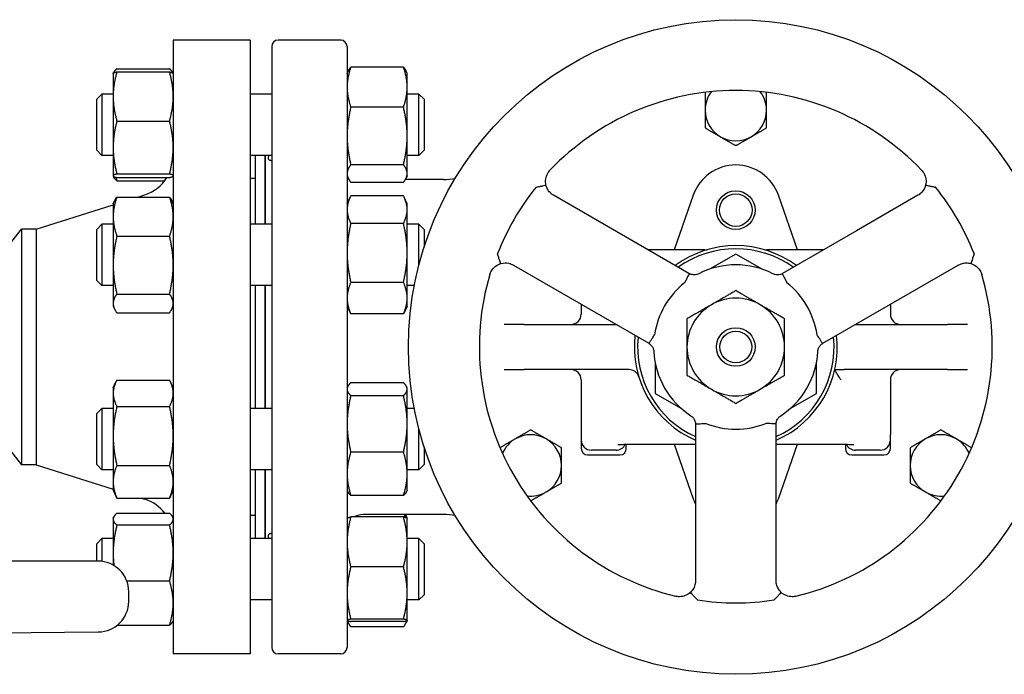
# Model space of a CAD drawing. Header units: inches. Extents: x 24 to 1128, y -58 to 748.
# Tile 490 of 656: x 620 to 633, y 378 to 386. Entities that reach past the tile are written whole.
import ezdxf

# ---------------------------------------------------------------- set-up
doc = ezdxf.new("R2010")
doc.units = ezdxf.units.IN
doc.header["$LTSCALE"] = 32
doc.header["$MEASUREMENT"] = 0
doc.layers.add('Visible (ANSI)', color=7, linetype='Continuous', lineweight=30)

msp = doc.modelspace()

# ---------------------------------------------------------------- linework, layer by layer
at = {"layer": 'Visible (ANSI)'}
for p, q in [((622.34813, 386.09867), (622.34813, 378.59867)), ((623.28813, 386.09867), (622.34813, 386.09867)), ((623.28813, 386.09867), (623.28813, 378.59867)), ((623.55187, 386.01993), (623.55187, 378.67741)), ((624.39439, 386.09867), (623.63061, 386.09867)), ((624.47313, 386.01993), (624.47313, 378.67741)), ((625.16205, 385.76885), (624.51822, 385.76885)), ((621.61413, 385.68988), (621.61469, 385.69108)), ((621.61413, 385.68988), (621.61413, 385.41033)), ((621.61469, 385.69108), (621.62005, 385.70256)), ((621.65922, 385.74905), (622.30305, 385.74905)), ((621.65922, 385.71105), (622.30305, 385.71105)), ((622.34757, 385.69108), (622.34222, 385.70256)), ((622.34813, 385.68988), (622.34757, 385.69108)), ((624.47313, 385.68988), (624.48691, 385.71941)), ((625.20713, 385.68988), (625.19336, 385.71941)), ((625.20713, 385.52404), (625.20713, 385.68988)), ((625.20713, 384.92724), (625.20713, 385.52404)), ((621.41313, 385.37738), (621.47563, 385.43988)), ((621.47563, 385.43988), (621.47563, 384.68988)), ((621.61413, 385.43988), (621.47563, 385.43988)), ((621.61413, 385.41033), (621.61413, 384.78654)), ((623.55187, 385.43988), (623.28813, 385.43988)), ((625.35063, 385.43988), (625.20713, 385.43988)), ((625.35063, 384.68988), (625.35063, 385.43988)), ((625.41313, 385.37738), (625.35063, 385.43988)), ((621.41313, 384.75238), (621.41313, 385.37738)), ((625.41313, 385.37738), (625.41313, 384.75238)), ((625.16205, 385.27922), (624.51822, 385.27922)), ((621.65922, 385.10962), (622.30305, 385.10962)), ((625.20713, 384.46808), (625.20713, 384.92724)), ((621.41313, 384.75238), (621.47563, 384.68988)), ((621.61413, 384.68988), (621.47563, 384.68988)), ((621.61413, 384.78654), (621.61413, 384.44108)), ((623.55187, 384.68988), (623.28813, 384.68988)), ((623.34813, 384.68988), (623.34813, 383.84876)), ((623.46813, 384.68988), (623.46813, 383.84876)), ((623.47313, 384.68988), (623.47313, 383.84876)), ((625.35063, 384.68988), (625.20713, 384.68988)), ((625.41313, 384.75238), (625.35063, 384.68988)), ((625.16205, 384.57525), (624.51822, 384.57525)), ((621.61413, 384.44108), (621.61413, 384.43988)), ((621.65922, 384.46345), (622.30305, 384.46345)), ((625.20713, 384.43988), (625.20713, 384.46808)), ((621.61413, 384.43988), (621.61469, 384.43867)), ((621.61469, 384.43867), (621.62005, 384.42719)), ((621.65922, 384.4187), (622.30305, 384.4187)), ((621.65922, 384.3807), (622.24504, 384.3807)), ((622.34813, 384.43988), (622.34757, 384.43867)), ((623.34813, 384.40867), (623.28813, 384.40867)), ((624.47313, 384.43988), (624.48691, 384.41034)), ((625.16205, 384.3609), (624.51822, 384.3609)), ((625.65259, 384.39591), (625.18588, 384.39591)), ((625.20713, 384.43988), (625.19336, 384.41034)), ((621.91378, 384.1811), (621.99911, 384.20812)), ((623.47313, 384.28867), (623.46813, 384.28867)), ((628.65051, 383.24753), (626.99665, 384.20239)), ((628.70272, 384.20346), (628.46977, 383.53576)), ((629.9765, 383.53576), (629.74355, 384.20346)), ((631.44962, 384.20239), (630.69639, 383.76751)), ((620.6748, 383.78867), (621.61413, 384.08619)), ((621.61413, 384.09876), (621.63011, 384.13303)), ((621.61413, 384.09876), (621.61413, 383.94225)), ((621.65922, 384.1811), (622.30305, 384.1811)), ((622.34813, 384.09876), (622.33215, 384.13303)), ((624.47313, 384.09876), (624.51092, 384.1798)), ((625.16205, 384.19488), (624.51822, 384.19488)), ((625.20713, 384.09876), (625.16934, 384.1798)), ((625.20713, 384.02702), (625.20713, 384.09876)), ((625.20713, 383.4986), (625.20713, 384.02702)), ((621.41313, 383.78626), (621.47563, 383.84876)), ((621.47563, 383.84876), (621.47563, 383.09876)), ((621.61413, 383.84876), (621.47563, 383.84876)), ((621.61413, 383.94225), (621.61413, 383.34974)), ((623.55187, 383.84876), (623.28813, 383.84876)), ((625.16205, 383.85916), (624.51822, 383.85916)), ((625.35063, 383.84876), (625.20713, 383.84876)), ((625.35063, 383.35054), (625.35063, 383.84876)), ((625.41313, 383.78626), (625.35063, 383.84876)), ((620.34813, 383.60117), (620.49201, 383.78867)), ((620.6748, 383.78867), (620.49201, 383.78867)), ((620.49201, 383.78867), (620.49201, 380.90867)), ((620.6748, 383.78867), (620.6748, 380.90867)), ((621.41313, 383.16126), (621.41313, 383.78626)), ((625.41313, 383.78626), (625.41313, 383.56682)), ((630.69639, 383.76751), (629.79575, 383.24753)), ((621.65922, 383.70341), (622.30305, 383.70341)), ((625.20713, 382.94534), (625.20713, 383.4986)), ((628.84593, 383.53576), (628.15128, 383.53576)), ((629.22313, 383.48519), (628.90233, 383.29997)), ((629.54393, 383.29997), (629.22313, 383.48519)), ((630.29499, 383.53576), (629.60034, 383.53576)), ((621.61413, 383.34974), (621.61413, 382.88125)), ((626.50452, 383.35), (628.15839, 382.39514)), ((630.28788, 382.39514), (631.94174, 383.35)), ((621.41313, 383.16126), (621.47563, 383.09876)), ((625.16205, 383.13804), (624.51822, 383.13804)), ((621.61413, 383.09876), (621.47563, 383.09876)), ((623.55187, 383.09876), (623.28813, 383.09876)), ((623.34813, 383.09876), (623.34813, 381.59858)), ((623.46813, 383.09876), (623.46813, 381.59858)), ((623.47313, 383.09876), (623.47313, 381.59858)), ((625.29409, 383.09876), (625.20713, 383.09876)), ((621.61413, 382.88125), (621.61413, 382.84876)), ((621.65922, 382.99607), (622.30305, 382.99607)), ((625.20713, 382.84876), (625.20713, 382.94534)), ((621.61413, 382.84876), (621.63011, 382.81449)), ((621.65922, 382.76642), (622.30305, 382.76642)), ((622.34813, 382.84876), (622.33215, 382.81449)), ((624.47313, 382.84876), (624.51092, 382.76772)), ((625.20713, 382.84876), (625.16934, 382.76772)), ((627.33337, 382.87147), (627.33337, 382.74926)), ((631.1129, 382.87147), (631.1129, 382.74926)), ((625.16205, 382.75264), (624.51822, 382.75264)), ((626.43442, 382.62426), (626.39228, 382.62426)), ((626.63482, 382.62426), (626.43442, 382.62426)), ((626.63482, 382.62426), (627.76154, 382.62426)), ((630.68472, 382.62426), (631.81144, 382.62426)), ((632.01184, 382.62426), (631.81144, 382.62426)), ((632.05399, 382.62426), (632.01184, 382.62426)), ((626.39228, 382.07308), (626.43442, 382.07308)), ((626.43442, 382.07308), (626.63482, 382.07308)), ((627.91807, 382.07308), (626.63482, 382.07308)), ((628.23888, 382.15084), (628.23888, 381.78041)), ((630.20738, 381.78041), (630.20738, 382.15084)), ((630.43228, 382.07308), (630.54832, 382.07308)), ((631.81144, 382.07308), (630.54832, 382.07308)), ((631.81144, 382.07308), (632.01184, 382.07308)), ((632.01184, 382.07308), (632.05399, 382.07308)), ((621.61413, 381.84858), (621.64819, 381.92162)), ((621.65922, 381.94388), (622.30305, 381.94388)), ((622.34813, 381.84858), (622.31407, 381.92162)), ((627.33337, 381.94808), (627.33337, 381.27922)), ((631.1129, 381.94808), (631.1129, 381.27922)), ((621.61413, 381.84858), (621.61413, 381.78318)), ((624.47313, 381.84858), (624.48047, 381.86431)), ((625.16205, 381.9127), (624.51822, 381.9127)), ((625.20713, 381.84858), (625.1998, 381.86431)), ((625.20713, 381.83324), (625.20713, 381.84858)), ((625.20713, 381.40921), (625.20713, 381.83324)), ((621.61413, 381.78318), (621.61413, 381.26233)), ((625.16205, 381.75377), (624.51822, 381.75377)), ((628.23888, 381.78041), (628.55968, 381.5952)), ((629.88659, 381.5952), (630.20738, 381.78041)), ((621.41313, 381.53608), (621.47563, 381.59858)), ((621.47563, 381.59858), (621.47563, 380.84858)), ((621.61413, 381.59858), (621.47563, 381.59858)), ((621.65922, 381.62248), (622.30305, 381.62248)), ((623.55187, 381.59858), (623.28813, 381.59858)), ((625.29409, 381.59858), (625.20713, 381.59858)), ((621.41313, 380.91108), (621.41313, 381.53608)), ((625.20713, 380.79956), (625.20713, 381.40921)), ((625.35063, 380.84858), (625.35063, 381.3468)), ((628.73101, 381.40334), (628.73101, 379.49362)), ((629.71526, 379.49362), (629.71526, 381.40334)), ((621.61413, 381.26233), (621.61413, 380.70273)), ((627.33337, 381.27922), (627.33337, 381.21263)), ((627.33337, 381.21263), (627.33337, 381.10851)), ((631.1129, 381.21263), (631.1129, 381.27922)), ((631.1129, 381.10851), (631.1129, 381.21263)), ((620.34813, 381.09617), (620.49201, 380.90867)), ((625.41313, 381.13052), (625.41313, 380.91108)), ((627.75955, 381.08758), (627.45837, 381.08758)), ((627.88455, 381.10851), (627.88455, 381.1598)), ((628.0814, 381.16157), (628.73101, 381.16157)), ((628.46977, 381.16157), (628.70272, 380.49388)), ((629.71526, 381.16157), (630.36487, 381.16157)), ((629.74355, 380.49388), (629.9765, 381.16157)), ((630.56172, 381.1598), (630.56172, 381.10851)), ((630.9879, 381.08758), (630.68672, 381.08758)), ((625.16205, 381.06465), (624.51822, 381.06465)), ((627.41211, 381.02977), (627.80581, 381.02977)), ((630.64046, 381.02977), (631.03416, 381.02977)), ((620.6748, 380.90867), (620.49201, 380.90867)), ((620.6748, 380.90867), (621.61413, 380.61115)), ((621.41313, 380.91108), (621.47563, 380.84858)), ((621.61413, 380.84858), (621.47563, 380.84858)), ((621.65922, 380.90218), (622.30305, 380.90218)), ((623.55187, 380.84858), (623.28813, 380.84858)), ((623.34813, 380.84858), (623.34813, 380.00746)), ((623.46813, 380.84858), (623.46813, 380.00746)), ((623.47313, 380.84858), (623.47313, 380.00746)), ((625.35063, 380.84858), (625.20713, 380.84858)), ((625.41313, 380.91108), (625.35063, 380.84858)), ((625.20713, 380.59858), (625.20713, 380.79956)), ((621.61413, 380.70273), (621.61413, 380.59858)), ((621.61413, 380.59858), (621.64819, 380.52554)), ((622.34813, 380.59858), (622.31407, 380.52554)), ((624.47313, 380.59858), (624.48047, 380.58285)), ((625.20713, 380.59858), (625.1998, 380.58285)), ((621.65922, 380.50328), (622.30305, 380.50328)), ((621.95471, 380.50328), (621.99911, 380.48922)), ((625.16205, 380.53446), (624.51822, 380.53446)), ((623.47313, 380.40867), (623.46813, 380.40867)), ((621.61413, 380.25746), (621.62005, 380.27014)), ((621.61413, 380.25746), (621.61413, 380.24504)), ((621.61413, 380.24504), (621.61413, 379.83135)), ((621.65922, 380.31664), (622.30305, 380.31664)), ((622.34813, 380.25746), (622.34222, 380.27014)), ((623.34813, 380.28867), (623.28813, 380.28867)), ((624.47313, 380.25746), (624.47336, 380.25796)), ((625.16205, 380.27131), (624.51822, 380.27131)), ((625.65259, 380.30143), (624.66998, 380.30143)), ((625.2069, 380.25796), (625.19336, 380.287)), ((625.20713, 380.25746), (625.2069, 380.25796)), ((625.20713, 379.96623), (625.20713, 380.25746)), ((621.65922, 380.17343), (622.30305, 380.17343)), ((621.41313, 379.94496), (621.47563, 380.00746)), ((621.47563, 380.00746), (621.47563, 379.72909)), ((621.61413, 380.00746), (621.47563, 380.00746)), ((623.55187, 380.00746), (623.28813, 380.00746)), ((625.35063, 380.00746), (625.20713, 380.00746)), ((625.35063, 379.25746), (625.35063, 380.00746)), ((625.41313, 379.94496), (625.35063, 380.00746)), ((621.41313, 379.73187), (621.41313, 379.94496)), ((625.20713, 379.34173), (625.20713, 379.96623)), ((625.41313, 379.94496), (625.41313, 379.31996)), ((621.61413, 379.83135), (621.61413, 379.68348)), ((621.43013, 379.73187), (600.13113, 379.73187)), ((625.16205, 379.66115), (624.51822, 379.66115)), ((621.78029, 379.48926), (622.30305, 379.48926)), ((621.80413, 379.23987), (621.80413, 379.35787)), ((625.20713, 379.00796), (625.20713, 379.34173)), ((625.41313, 379.31996), (625.35063, 379.25746)), ((623.55187, 379.25746), (623.28813, 379.25746)), ((625.35063, 379.25746), (625.20713, 379.25746)), ((621.66435, 378.94829), (622.30305, 378.94829)), ((622.34813, 379.00746), (622.34222, 378.99478)), ((624.47313, 379.00746), (624.47336, 379.00697)), ((624.47336, 379.00697), (624.48691, 378.97793)), ((625.16205, 379.0223), (624.51822, 379.0223)), ((625.16205, 378.99361), (624.51822, 378.99361)), ((625.16205, 378.92849), (624.51822, 378.92849)), ((625.2069, 379.00697), (625.19336, 378.97793)), ((625.20713, 379.00746), (625.2069, 379.00697)), ((625.20713, 379.00746), (625.20713, 379.00796)), ((620.15061, 378.85673), (621.4328, 378.86588)), ((623.28813, 378.59867), (622.34813, 378.59867)), ((624.39439, 378.59867), (623.63061, 378.59867))]:
    msp.add_line(p, q, dxfattribs=at)
for centre, radius in [((629.22313, 382.34867), 4), ((629.22313, 384.0219), 0.23622), ((629.22313, 384.0219), 0.19894), ((629.22313, 382.34867), 0.23622), ((629.22313, 382.34867), 0.19396)]:
    msp.add_circle(centre, radius, dxfattribs=at)
for centre, radius, start, end in [((623.63061, 386.01993), 0.07874, 90, 180), ((624.39439, 386.01993), 0.07874, 0, 90), ((629.22313, 382.34867), 3.13386, 43.567129, 136.432871), ((629.22313, 385.24237), 0.375, 142.972428, 180), ((629.22313, 385.24237), 0.375, 0, 37.027572), ((629.22313, 385.24237), 0.375, 180, 240), ((629.22313, 385.24237), 0.375, 300, 0), ((629.22313, 385.24237), 0.375, 240, 300), ((629.22313, 384.0219), 0.55118, 19.233076, 160.766924), ((621.84813, 384.68478), 0.5, 287.574716, 327.84865), ((625.65259, 385.18332), 0.7874, 270, 280.37914), ((629.22313, 382.34867), 3.12676, 141.399676, 158.600324), ((629.22313, 382.34867), 3.12676, 21.399676, 38.600324), ((629.22313, 382.34867), 1.24016, 53.379868, 126.620132), ((629.22313, 382.34867), 1.20079, 54.194537, 125.805463), ((628.84592, 383.66292), 0.12716, 270.004016, 286.01595), ((629.60035, 383.6629), 0.12714, 253.982919, 269.997115), ((629.22313, 382.34867), 1.00394, 63.137041, 116.862959), ((629.22313, 382.34867), 3.13386, 163.567129, 256.432871), ((629.22313, 382.34867), 1.00394, 128.535259, 171.464741), ((629.22313, 382.34867), 1.00394, 8.535259, 51.464741), ((629.22313, 382.34867), 3.13386, 283.567129, 16.432871), ((629.22313, 382.34867), 0.5965, 60, 120), ((629.22313, 382.34867), 0.5965, 120, 180), ((629.22313, 382.34867), 0.5965, 0, 60), ((627.20837, 382.74926), 0.125, 270, 0), ((631.2379, 382.74926), 0.125, 180, 270), ((629.22313, 382.34867), 1.24016, 173.379868, 246.620132), ((629.22313, 382.34867), 1.20079, 174.194537, 245.805463), ((629.22313, 382.34867), 1.24016, 293.379868, 6.620132), ((629.22313, 382.34867), 1.20079, 294.194537, 5.805463), ((629.22313, 382.34867), 1.00394, 183.137041, 236.862959), ((629.22313, 382.34867), 0.5965, 180, 240), ((629.22313, 382.34867), 0.5965, 300, 0), ((629.22313, 382.34867), 1.00394, 303.137041, 356.862959), ((627.20837, 381.94808), 0.125, 0, 90), ((627.91807, 381.94808), 0.125, 17.063961, 90), ((631.2379, 381.94808), 0.125, 90, 180), ((629.22313, 382.34867), 0.5965, 240, 300), ((629.22313, 382.34867), 1.00394, 248.535259, 291.464741), ((626.71711, 380.90182), 0.375, 120, 157.027572), ((626.71711, 380.90182), 0.375, 60, 120), ((626.71711, 380.90182), 0.375, 0, 60), ((631.72915, 380.90182), 0.375, 120, 180), ((631.72915, 380.90182), 0.375, 60, 120), ((631.72915, 380.90182), 0.375, 22.972428, 60), ((627.41211, 381.10851), 0.07874, 180, 270), ((627.80581, 381.10851), 0.07874, 270, 0), ((630.64046, 381.10851), 0.07874, 180, 270), ((631.03416, 381.10851), 0.07874, 270, 0), ((626.71711, 380.90182), 0.375, 300, 0), ((631.72915, 380.90182), 0.375, 180, 240), ((621.84813, 380.01256), 0.5, 37.457, 72.425284), ((626.71711, 380.90182), 0.375, 262.972428, 300), ((629.22313, 380.67544), 0.55118, 199.233076, 206.765501), ((629.22313, 380.67544), 0.55118, 333.234499, 340.766924), ((631.72915, 380.90182), 0.375, 240, 277.027572), ((624.66998, 380.10457), 0.19685, 90, 122.109609), ((625.65259, 379.51402), 0.7874, 79.62086, 90), ((621.43013, 379.35787), 0.374, 0, 90), ((621.43013, 379.23987), 0.374, 270.408832, 0), ((629.22313, 382.34867), 3.12676, 261.399676, 278.600324), ((623.63061, 378.67741), 0.07874, 180, 270), ((624.39439, 378.67741), 0.07874, 270, 0)]:
    msp.add_arc(centre, radius, start, end, dxfattribs=at)
for centre, start_param, end_param in [((627.45837, 381.21263), 4.71238898, 6.28318531), ((630.9879, 381.21263), 0, 1.57079633), ((627.75955, 381.21263), 0, 1.13237118), ((630.68672, 381.21263), 5.15081773, 6.28318531)]:
    msp.add_ellipse(centre, major_axis=(0, -0.12504), ratio=0.99966155, start_param=start_param, end_param=end_param, dxfattribs=at)
for points, weights in [([(624.51822, 385.76885), (624.47313, 385.63765), (624.47313, 385.52404)], [1, 1.0379548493, 1]), ([(624.48691, 385.71941), (624.49787, 385.74292), (624.51822, 385.76885)], [1.01872332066, 1.01678146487, 1]), ([(625.20713, 385.52404), (625.20713, 385.63765), (625.16205, 385.76885)], [1, 1.0379548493, 1]), ([(625.16205, 385.76885), (625.1824, 385.74292), (625.19336, 385.71941)], [1, 1.01678146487, 1.01872332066]), ([(621.65922, 385.71105), (621.61413, 385.54989), (621.61413, 385.41033)], [1, 1.0379548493, 1]), ([(621.61469, 385.69108), (621.61902, 385.70036), (621.65922, 385.71105)], [1.00755250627, 1.03370208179, 1]), ([(621.65922, 385.74905), (621.62455, 385.71955), (621.61665, 385.69377)], [1, 1.02892942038, 1.01375847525]), ([(622.34562, 385.69377), (622.33771, 385.71955), (622.30305, 385.74905)], [1.01375847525, 1.02892942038, 1]), ([(622.34813, 385.41033), (622.34813, 385.54989), (622.30305, 385.71105)], [1, 1.0379548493, 1]), ([(622.30305, 385.71105), (622.34325, 385.70036), (622.34757, 385.69108)], [1, 1.03370208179, 1.00755250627]), ([(624.47313, 385.52404), (624.47313, 385.41042), (624.51822, 385.27922)], [1, 1.0379548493, 1]), ([(625.16205, 385.27922), (625.20713, 385.41042), (625.20713, 385.52404)], [1, 1.0379548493, 1]), ([(621.61413, 385.41033), (621.61413, 385.27077), (621.65922, 385.10962)], [1, 1.0379548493, 1]), ([(622.30305, 385.10962), (622.34813, 385.27077), (622.34813, 385.41033)], [1, 1.0379548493, 1]), ([(628.85061, 385.46031), (628.84937, 385.45959), (628.84813, 385.45888)], [1.01080092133, 1.01041530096, 1.01001874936]), ([(628.84813, 385.45888), (628.84813, 385.34285), (628.84813, 385.24237)], [1.01001874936, 1.04314139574, 1]), ([(629.59813, 385.45888), (629.59689, 385.45959), (629.59565, 385.46031)], [1.01001874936, 1.01041530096, 1.01080092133]), ([(629.59813, 385.24237), (629.59813, 385.34285), (629.59813, 385.45888)], [1, 1.04314139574, 1.01001874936]), ([(624.51822, 385.27922), (624.47313, 385.0906), (624.47313, 384.92724)], [1, 1.0379548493, 1]), ([(625.20713, 384.92724), (625.20713, 385.0906), (625.16205, 385.27922)], [1, 1.0379548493, 1]), ([(628.84813, 385.24237), (628.84813, 385.14189), (628.84813, 385.02586)], [1, 1.04314139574, 1.01001874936]), ([(629.59813, 385.02586), (629.59813, 385.14189), (629.59813, 385.24237)], [1.01001874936, 1.04314139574, 1]), ([(621.65922, 385.10962), (621.61413, 384.93648), (621.61413, 384.78654)], [1, 1.0379548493, 1]), ([(622.34813, 384.78654), (622.34813, 384.93648), (622.30305, 385.10962)], [1, 1.0379548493, 1]), ([(624.47313, 384.92724), (624.47313, 384.76388), (624.51822, 384.57525)], [1, 1.0379548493, 1]), ([(625.16205, 384.57525), (625.20713, 384.76388), (625.20713, 384.92724)], [1, 1.0379548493, 1]), ([(628.84813, 385.02586), (628.94861, 384.96785), (629.03563, 384.91761)], [1.01001874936, 1.04314139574, 1]), ([(629.41063, 384.91761), (629.49765, 384.96785), (629.59813, 385.02586)], [1, 1.04314139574, 1.01001874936]), ([(629.03563, 384.91761), (629.12265, 384.86737), (629.22313, 384.80936)], [1, 1.04314139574, 1.01001874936]), ([(629.22313, 384.80936), (629.32361, 384.86737), (629.41063, 384.91761)], [1.01001874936, 1.04314139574, 1]), ([(621.61413, 384.78654), (621.61413, 384.63659), (621.65922, 384.46345)], [1, 1.0379548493, 1]), ([(622.30305, 384.46345), (622.34813, 384.63659), (622.34813, 384.78654)], [1, 1.0379548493, 1]), ([(624.51822, 384.57525), (624.47313, 384.51782), (624.47313, 384.46808)], [1, 1.0379548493, 1]), ([(625.20713, 384.46808), (625.20713, 384.51782), (625.16205, 384.57525)], [1, 1.0379548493, 1]), ([(621.65922, 384.46345), (621.61413, 384.45146), (621.61413, 384.44108)], [1, 1.0379548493, 1]), ([(621.61413, 384.44108), (621.61413, 384.43069), (621.65922, 384.4187)], [1, 1.0379548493, 1]), ([(622.34813, 384.44108), (622.34813, 384.45146), (622.30305, 384.46345)], [1, 1.0379548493, 1]), ([(622.30305, 384.4187), (622.34813, 384.43069), (622.34813, 384.44108)], [1, 1.0379548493, 1]), ([(624.47313, 384.46808), (624.47313, 384.41834), (624.51822, 384.3609)], [1, 1.0379548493, 1]), ([(625.16205, 384.3609), (625.20713, 384.41834), (625.20713, 384.46808)], [1, 1.0379548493, 1]), ([(621.65922, 384.3807), (621.63022, 384.40538), (621.62005, 384.42719)], [1, 1.02408927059, 1.01760047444]), ([(621.6471, 384.42213), (621.65266, 384.4018), (621.65922, 384.3807)], [1.00919201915, 1.00535018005, 1]), ([(621.65922, 384.1811), (621.61413, 384.0531), (621.61413, 383.94225)], [1, 1.0379548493, 1]), ([(621.63011, 384.13303), (621.64081, 384.15598), (621.65922, 384.1811)], [1.01820717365, 1.01515415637, 1]), ([(622.34813, 383.94225), (622.34813, 384.0531), (622.30305, 384.1811)], [1, 1.0379548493, 1]), ([(622.30305, 384.1811), (622.32145, 384.15598), (622.33215, 384.13303)], [1, 1.01515415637, 1.01820717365]), ([(624.51822, 384.19488), (624.47313, 384.10492), (624.47313, 384.02702)], [1, 1.0379548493, 1]), ([(625.20713, 384.02702), (625.20713, 384.10492), (625.16205, 384.19488)], [1, 1.0379548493, 1]), ([(624.47313, 384.02702), (624.47313, 383.94912), (624.51822, 383.85916)], [1, 1.0379548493, 1]), ([(625.16205, 383.85916), (625.20713, 383.94912), (625.20713, 384.02702)], [1, 1.0379548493, 1]), ([(621.61413, 383.94225), (621.61413, 383.8314), (621.65922, 383.70341)], [1, 1.0379548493, 1]), ([(622.30305, 383.70341), (622.34813, 383.8314), (622.34813, 383.94225)], [1, 1.0379548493, 1]), ([(624.51822, 383.85916), (624.47313, 383.66594), (624.47313, 383.4986)], [1, 1.0379548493, 1]), ([(625.20713, 383.4986), (625.20713, 383.66594), (625.16205, 383.85916)], [1, 1.0379548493, 1]), ([(621.65922, 383.70341), (621.61413, 383.51388), (621.61413, 383.34974)], [1, 1.0379548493, 1]), ([(622.34813, 383.34974), (622.34813, 383.51388), (622.30305, 383.70341)], [1, 1.0379548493, 1]), ([(624.47313, 383.4986), (624.47313, 383.33127), (624.51822, 383.13804)], [1, 1.0379548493, 1]), ([(625.16205, 383.13804), (625.20713, 383.33127), (625.20713, 383.4986)], [1, 1.0379548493, 1]), ([(621.61413, 383.34974), (621.61413, 383.1856), (621.65922, 382.99607)], [1, 1.0379548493, 1]), ([(622.30305, 382.99607), (622.34813, 383.1856), (622.34813, 383.34974)], [1, 1.0379548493, 1]), ([(624.51822, 383.13804), (624.47313, 383.03478), (624.47313, 382.94534)], [1, 1.0379548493, 1]), ([(625.20713, 382.94534), (625.20713, 383.03478), (625.16205, 383.13804)], [1, 1.0379548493, 1]), ([(629.22313, 383.03745), (629.0633, 382.94517), (628.92488, 382.86525)], [1.01001874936, 1.04314139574, 1]), ([(629.52138, 382.86525), (629.38296, 382.94517), (629.22313, 383.03745)], [1, 1.04314139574, 1.01001874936]), ([(621.65922, 382.99607), (621.61413, 382.93454), (621.61413, 382.88125)], [1, 1.0379548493, 1]), ([(621.61413, 382.88125), (621.61413, 382.82796), (621.65922, 382.76642)], [1, 1.0379548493, 1]), ([(622.34813, 382.88125), (622.34813, 382.93454), (622.30305, 382.99607)], [1, 1.0379548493, 1]), ([(622.30305, 382.76642), (622.34813, 382.82796), (622.34813, 382.88125)], [1, 1.0379548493, 1]), ([(624.47313, 382.94534), (624.47313, 382.85591), (624.51822, 382.75264)], [1, 1.0379548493, 1]), ([(625.16205, 382.75264), (625.20713, 382.85591), (625.20713, 382.94534)], [1, 1.0379548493, 1]), ([(624.51822, 382.75264), (624.5144, 382.76026), (624.51092, 382.76772)], [1, 1.00310735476, 1.00570591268]), ([(625.16934, 382.76772), (625.16587, 382.76026), (625.16205, 382.75264)], [1.00570591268, 1.00310735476, 1]), ([(628.92488, 382.86525), (628.78646, 382.78534), (628.62663, 382.69306)], [1, 1.04314139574, 1.01001874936]), ([(629.81963, 382.69306), (629.6598, 382.78534), (629.52138, 382.86525)], [1.01001874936, 1.04314139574, 1]), ([(628.62663, 382.69306), (628.62663, 382.5085), (628.62663, 382.34867)], [1.01001874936, 1.04314139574, 1]), ([(629.81963, 382.34867), (629.81963, 382.5085), (629.81963, 382.69306)], [1, 1.04314139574, 1.01001874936]), ([(628.62663, 382.34867), (628.62663, 382.18884), (628.62663, 382.00428)], [1, 1.04314139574, 1.01001874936]), ([(629.81963, 382.00428), (629.81963, 382.18884), (629.81963, 382.34867)], [1.01001874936, 1.04314139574, 1]), ([(621.65922, 381.94388), (621.61413, 381.85776), (621.61413, 381.78318)], [1, 1.0379548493, 1]), ([(622.34813, 381.78318), (622.34813, 381.85776), (622.30305, 381.94388)], [1, 1.0379548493, 1]), ([(628.62663, 382.00428), (628.78646, 381.912), (628.92488, 381.83209)], [1.01001874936, 1.04314139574, 1]), ([(629.52138, 381.83209), (629.6598, 381.912), (629.81963, 382.00428)], [1, 1.04314139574, 1.01001874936]), ([(624.51822, 381.9127), (624.47313, 381.87012), (624.47313, 381.83324)], [1, 1.0379548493, 1]), ([(624.47313, 381.83324), (624.47313, 381.79636), (624.51822, 381.75377)], [1, 1.0379548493, 1]), ([(625.20713, 381.83324), (625.20713, 381.87012), (625.16205, 381.9127)], [1, 1.0379548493, 1]), ([(625.16205, 381.75377), (625.20713, 381.79636), (625.20713, 381.83324)], [1, 1.0379548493, 1]), ([(628.92488, 381.83209), (629.0633, 381.75217), (629.22313, 381.65989)], [1, 1.04314139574, 1.01001874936]), ([(629.22313, 381.65989), (629.38296, 381.75217), (629.52138, 381.83209)], [1.01001874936, 1.04314139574, 1]), ([(621.61413, 381.78318), (621.61413, 381.7086), (621.65922, 381.62248)], [1, 1.0379548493, 1]), ([(622.30305, 381.62248), (622.34813, 381.7086), (622.34813, 381.78318)], [1, 1.0379548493, 1]), ([(624.51822, 381.75377), (624.47313, 381.56912), (624.47313, 381.40921)], [1, 1.0379548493, 1]), ([(625.20713, 381.40921), (625.20713, 381.56912), (625.16205, 381.75377)], [1, 1.0379548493, 1]), ([(621.65922, 381.62248), (621.61413, 381.42948), (621.61413, 381.26233)], [1, 1.0379548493, 1]), ([(622.34813, 381.26233), (622.34813, 381.42948), (622.30305, 381.62248)], [1, 1.0379548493, 1]), ([(624.47313, 381.40921), (624.47313, 381.2493), (624.51822, 381.06465)], [1, 1.0379548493, 1]), ([(625.16205, 381.06465), (625.20713, 381.2493), (625.20713, 381.40921)], [1, 1.0379548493, 1]), ([(626.71711, 381.33483), (626.61663, 381.27682), (626.52961, 381.22658)], [1.01001874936, 1.04314139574, 1]), ([(626.90461, 381.22658), (626.8176, 381.27682), (626.71711, 381.33483)], [1, 1.04314139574, 1.01001874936]), ([(631.72915, 381.33483), (631.62867, 381.27682), (631.54165, 381.22658)], [1.01001874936, 1.04314139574, 1]), ([(631.91665, 381.22658), (631.82963, 381.27682), (631.72915, 381.33483)], [1, 1.04314139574, 1.01001874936]), ([(621.61413, 381.26233), (621.61413, 381.09519), (621.65922, 380.90218)], [1, 1.0379548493, 1]), ([(622.30305, 380.90218), (622.34813, 381.09519), (622.34813, 381.26233)], [1, 1.0379548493, 1]), ([(626.52961, 381.22658), (626.4426, 381.17634), (626.34211, 381.11833)], [1, 1.04314139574, 1.01001874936]), ([(627.09211, 381.11833), (626.99163, 381.17634), (626.90461, 381.22658)], [1.01001874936, 1.04314139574, 1]), ([(631.54165, 381.22658), (631.45463, 381.17634), (631.35415, 381.11833)], [1, 1.04314139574, 1.01001874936]), ([(632.10415, 381.11833), (632.00367, 381.17634), (631.91665, 381.22658)], [1.01001874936, 1.04314139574, 1]), ([(626.34211, 381.11833), (626.34211, 381.11689), (626.34211, 381.11546)], [1.01001874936, 1.01041530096, 1.01080092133]), ([(627.09211, 380.90182), (627.09211, 381.0023), (627.09211, 381.11833)], [1, 1.04314139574, 1.01001874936]), ([(631.35415, 381.11833), (631.35415, 381.0023), (631.35415, 380.90182)], [1.01001874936, 1.04314139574, 1]), ([(632.10415, 381.11546), (632.10415, 381.11689), (632.10415, 381.11833)], [1.01080092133, 1.01041530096, 1.01001874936]), ([(624.51822, 381.06465), (624.47313, 380.92259), (624.47313, 380.79956)], [1, 1.0379548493, 1]), ([(625.20713, 380.79956), (625.20713, 380.92259), (625.16205, 381.06465)], [1, 1.0379548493, 1]), ([(621.65922, 380.90218), (621.61413, 380.7953), (621.61413, 380.70273)], [1, 1.0379548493, 1]), ([(622.34813, 380.70273), (622.34813, 380.7953), (622.30305, 380.90218)], [1, 1.0379548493, 1]), ([(627.09211, 380.68531), (627.09211, 380.80134), (627.09211, 380.90182)], [1.01001874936, 1.04314139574, 1]), ([(631.35415, 380.90182), (631.35415, 380.80134), (631.35415, 380.68531)], [1, 1.04314139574, 1.01001874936]), ([(624.47313, 380.79956), (624.47313, 380.67652), (624.51822, 380.53446)], [1, 1.0379548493, 1]), ([(625.16205, 380.53446), (625.20713, 380.67652), (625.20713, 380.79956)], [1, 1.0379548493, 1]), ([(621.61413, 380.70273), (621.61413, 380.61017), (621.65922, 380.50328)], [1, 1.0379548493, 1]), ([(622.30305, 380.50328), (622.34813, 380.61017), (622.34813, 380.70273)], [1, 1.0379548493, 1]), ([(626.90461, 380.57706), (626.99163, 380.6273), (627.09211, 380.68531)], [1, 1.04314139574, 1.01001874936]), ([(631.35415, 380.68531), (631.45463, 380.6273), (631.54165, 380.57706)], [1.01001874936, 1.04314139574, 1]), ([(621.65922, 380.50328), (621.6533, 380.51459), (621.64819, 380.52554)], [1, 1.00482700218, 1.0084262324]), ([(622.31407, 380.52554), (622.30897, 380.51459), (622.30305, 380.50328)], [1.0084262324, 1.00482700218, 1]), ([(624.51822, 380.53446), (624.49108, 380.56009), (624.48047, 380.58285)], [1, 1.02250658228, 1.01832112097]), ([(625.1998, 380.58285), (625.18919, 380.56009), (625.16205, 380.53446)], [1.01832112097, 1.02250658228, 1]), ([(626.71711, 380.46881), (626.8176, 380.52682), (626.90461, 380.57706)], [1.01001874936, 1.04314139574, 1]), ([(631.54165, 380.57706), (631.62867, 380.52682), (631.72915, 380.46881)], [1, 1.04314139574, 1.01001874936]), ([(626.71463, 380.47024), (626.71587, 380.46952), (626.71711, 380.46881)], [1.01080092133, 1.01041530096, 1.01001874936]), ([(631.72915, 380.46881), (631.73039, 380.46952), (631.73163, 380.47024)], [1.01001874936, 1.01041530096, 1.01080092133]), ([(621.65922, 380.31664), (621.61413, 380.27827), (621.61413, 380.24504)], [1, 1.0379548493, 1]), ([(621.61413, 380.24504), (621.61413, 380.2118), (621.65922, 380.17343)], [1, 1.0379548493, 1]), ([(622.34813, 380.24504), (622.34813, 380.27827), (622.30305, 380.31664)], [1, 1.0379548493, 1]), ([(622.30305, 380.17343), (622.34813, 380.2118), (622.34813, 380.24504)], [1, 1.0379548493, 1]), ([(624.51822, 380.27131), (624.47313, 380.10782), (624.47313, 379.96623)], [1, 1.0379548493, 1]), ([(624.47336, 380.25796), (624.47625, 380.26416), (624.51822, 380.27131)], [1.00505167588, 1.03523395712, 1]), ([(625.20713, 379.96623), (625.20713, 380.10782), (625.16205, 380.27131)], [1, 1.0379548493, 1]), ([(625.16205, 380.27131), (625.20401, 380.26416), (625.2069, 380.25796)], [1, 1.03523395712, 1.00505167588]), ([(625.18312, 380.26726), (625.1787, 380.28408), (625.17341, 380.30143)], [1.01477953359, 1.01239763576, 1.0086642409]), ([(625.18588, 380.30143), (625.19004, 380.29413), (625.19336, 380.287)], [1.01617818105, 1.01813403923, 1.01872332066]), ([(621.65922, 380.17343), (621.61413, 379.99011), (621.61413, 379.83135)], [1, 1.0379548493, 1]), ([(622.34813, 379.83135), (622.34813, 379.99011), (622.30305, 380.17343)], [1, 1.0379548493, 1]), ([(624.47313, 379.96623), (624.47313, 379.82464), (624.51822, 379.66115)], [1, 1.0379548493, 1]), ([(625.16205, 379.66115), (625.20713, 379.82464), (625.20713, 379.96623)], [1, 1.0379548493, 1]), ([(621.61413, 379.83135), (621.61413, 379.75584), (621.62375, 379.67785)], [1, 1.01769748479, 1.0188910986]), ([(622.30305, 379.48926), (622.34813, 379.67258), (622.34813, 379.83135)], [1, 1.0379548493, 1]), ([(624.51822, 379.66115), (624.47313, 379.48997), (624.47313, 379.34173)], [1, 1.0379548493, 1]), ([(625.20713, 379.34173), (625.20713, 379.48997), (625.16205, 379.66115)], [1, 1.0379548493, 1]), ([(622.34813, 379.21877), (622.34813, 379.34431), (622.30305, 379.48926)], [1, 1.0379548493, 1]), ([(624.47313, 379.34173), (624.47313, 379.19348), (624.51822, 379.0223)], [1, 1.0379548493, 1]), ([(625.16205, 379.0223), (625.20713, 379.19348), (625.20713, 379.34173)], [1, 1.0379548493, 1]), ([(622.30305, 378.94829), (622.34813, 379.09324), (622.34813, 379.21877)], [1, 1.0379548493, 1]), ([(622.34222, 378.99478), (622.33205, 378.97297), (622.30305, 378.94829)], [1.01760047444, 1.02408927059, 1]), ([(624.51822, 379.0223), (624.47313, 379.01461), (624.47313, 379.00796)], [1, 1.0379548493, 1]), ([(624.47313, 379.00796), (624.47313, 379.0013), (624.51822, 378.99361)], [1, 1.0379548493, 1]), ([(624.47743, 379.00368), (624.48681, 378.96851), (624.51822, 378.92849)], [1.01627140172, 1.02614354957, 1]), ([(625.20713, 379.00796), (625.20713, 379.01461), (625.16205, 379.0223)], [1, 1.0379548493, 1]), ([(625.16205, 378.99361), (625.20713, 379.0013), (625.20713, 379.00796)], [1, 1.0379548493, 1]), ([(625.16205, 378.92849), (625.19346, 378.96851), (625.20284, 379.00368)], [1, 1.02614354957, 1.01627140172])]:
    msp.add_rational_spline(points, weights, degree=2, dxfattribs=at)
for points, knots in [([(623.55187, 384.62541), (623.54793, 384.62536), (623.54423, 384.62559), (623.52261, 384.62877), (623.5125, 384.63991), (623.5125, 384.66712), (623.51477, 384.67778), (623.5191, 384.68995)], [1.503325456, 1.503325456, 1.503325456, 1.503325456, 1.572820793, 1.572820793, 1.940397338, 1.940397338, 2.11460476, 2.11460476, 2.11460476, 2.11460476]), ([(626.90347, 384.32773), (626.89771, 384.35218), (626.89672, 384.37764), (626.90408, 384.42648), (626.91229, 384.45001), (626.93239, 384.48477), (626.94174, 384.49729), (626.95244, 384.50854)], [1.213689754, 1.213689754, 1.213689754, 1.213689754, 1.526766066, 1.526766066, 1.836237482, 1.836237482, 2.029657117, 2.029657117, 2.029657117, 2.029657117]), ([(631.49382, 384.50854), (631.50452, 384.49729), (631.51388, 384.48477), (631.53398, 384.45001), (631.54219, 384.42648), (631.54955, 384.37764), (631.54856, 384.35218), (631.5428, 384.32773)], [0, 0, 0, 0, 0.193419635, 0.193419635, 0.502891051, 0.502891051, 0.815967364, 0.815967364, 0.815967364, 0.815967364]), ([(626.78117, 384.3006), (626.797, 384.30432), (626.8127, 384.30798), (626.84206, 384.31473), (626.85544, 384.31776), (626.87812, 384.32281), (626.88718, 384.32477), (626.89989, 384.32736), (626.90329, 384.32794), (626.90346, 384.32774), (626.90347, 384.32773), (626.90347, 384.32773)], [-0.498668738, -0.498668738, -0.498668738, -0.498668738, -0.374720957, -0.374720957, -0.250751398, -0.250751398, -0.126696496, -0.126696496, 0, 0, 0.00232127, 0.00232127, 0.00232127, 0.00232127]), ([(626.99665, 384.20239), (626.98551, 384.20882), (626.975, 384.21635), (626.94984, 384.2384), (626.93651, 384.25441), (626.91569, 384.28934), (626.90807, 384.30818), (626.90347, 384.32773)], [5.137323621, 5.137323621, 5.137323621, 5.137323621, 5.297654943, 5.297654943, 5.554185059, 5.554185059, 5.804471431, 5.804471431, 5.804471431, 5.804471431]), ([(631.5428, 384.32773), (631.54225, 384.3254), (631.54166, 384.32309), (631.5327, 384.29043), (631.51696, 384.26214), (631.4822, 384.22463), (631.46665, 384.21222), (631.44962, 384.20239)], [1.03699376, 1.03699376, 1.03699376, 1.03699376, 1.066777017, 1.066777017, 1.459001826, 1.459001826, 1.704142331, 1.704142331, 1.704142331, 1.704142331]), ([(631.5428, 384.32773), (631.5428, 384.32773), (631.5428, 384.32774), (631.54298, 384.32794), (631.54637, 384.32736), (631.55908, 384.32477), (631.56815, 384.32281), (631.59082, 384.31776), (631.60421, 384.31473), (631.63357, 384.30798), (631.64927, 384.30432), (631.6651, 384.3006)], [-0.500989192, -0.500989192, -0.500989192, -0.500989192, -0.498667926, -0.498667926, -0.371971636, -0.371971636, -0.247916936, -0.247916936, -0.123947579, -0.123947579, 0, 0, 0, 0]), ([(626.78117, 384.3006), (626.78093, 384.30054), (626.78071, 384.30044), (626.78016, 384.3001), (626.77983, 384.2998), (626.77952, 384.2994)], [-0.00615525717, -0.00615525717, -0.00615525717, -0.00615525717, -0.0038369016, -0.0038369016, 0, 0, 0, 0]), ([(631.66675, 384.2994), (631.66653, 384.29967), (631.66629, 384.29993), (631.6658, 384.30031), (631.66556, 384.30045), (631.66523, 384.30056), (631.66517, 384.30058), (631.6651, 384.3006)], [-0.0389329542, -0.0389329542, -0.0389329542, -0.0389329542, -0.03599132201, -0.03599132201, -0.03362121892, -0.03362121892, -0.0330274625, -0.0330274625, -0.0330274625, -0.0330274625]), ([(626.31194, 383.48953), (626.31181, 383.48921), (626.31172, 383.48888), (626.31163, 383.48826), (626.31163, 383.48798), (626.31169, 383.48764), (626.31171, 383.48758), (626.31173, 383.48751)], [-0.0389329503, -0.0389329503, -0.0389329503, -0.0389329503, -0.03599131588, -0.03599131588, -0.03362121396, -0.03362121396, -0.03302745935, -0.03302745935, -0.03302745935, -0.03302745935]), ([(626.34938, 383.36803), (626.34938, 383.36803), (626.34937, 383.36803), (626.34912, 383.36808), (626.34792, 383.37131), (626.34381, 383.38361), (626.34097, 383.39244), (626.334, 383.4146), (626.32994, 383.42771), (626.32111, 383.45651), (626.31642, 383.47193), (626.31173, 383.48751)], [-0.500989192, -0.500989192, -0.500989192, -0.500989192, -0.498667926, -0.498667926, -0.371971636, -0.371971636, -0.247916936, -0.247916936, -0.123947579, -0.123947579, 0, 0, 0, 0]), ([(632.13454, 383.48751), (632.12985, 383.47193), (632.12516, 383.45651), (632.11633, 383.42771), (632.11226, 383.4146), (632.1053, 383.39244), (632.10246, 383.38361), (632.09835, 383.37131), (632.09715, 383.36808), (632.09689, 383.36803), (632.09689, 383.36803), (632.09688, 383.36803)], [-0.498668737, -0.498668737, -0.498668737, -0.498668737, -0.374720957, -0.374720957, -0.250751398, -0.250751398, -0.126696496, -0.126696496, 0, 0, 0.00232127, 0.00232127, 0.00232127, 0.00232127]), ([(632.13454, 383.48751), (632.13461, 383.48774), (632.13463, 383.48798), (632.13461, 383.48862), (632.13451, 383.48907), (632.13433, 383.48953)], [-0.00615525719, -0.00615525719, -0.00615525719, -0.00615525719, -0.00383690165, -0.00383690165, 0, 0, 0, 0]), ([(626.21729, 383.23521), (626.22168, 383.2501), (626.22784, 383.26446), (626.2479, 383.29925), (626.26417, 383.31812), (626.30278, 383.34892), (626.32533, 383.36079), (626.34938, 383.36803)], [0, 0, 0, 0, 0.193419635, 0.193419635, 0.502891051, 0.502891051, 0.815967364, 0.815967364, 0.815967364, 0.815967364]), ([(626.34938, 383.36803), (626.35167, 383.36872), (626.35397, 383.36936), (626.38673, 383.37793), (626.4191, 383.37845), (626.46897, 383.3671), (626.48749, 383.35984), (626.50452, 383.35)], [1.036679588, 1.036679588, 1.036679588, 1.036679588, 1.066462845, 1.066462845, 1.458687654, 1.458687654, 1.70382816, 1.70382816, 1.70382816, 1.70382816]), ([(631.94174, 383.35), (631.95287, 383.35642), (631.96462, 383.36175), (631.99623, 383.37251), (632.01673, 383.37605), (632.05741, 383.37665), (632.0776, 383.37383), (632.09688, 383.36803)], [5.137343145, 5.137343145, 5.137343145, 5.137343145, 5.297406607, 5.297406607, 5.553508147, 5.553508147, 5.804491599, 5.804491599, 5.804491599, 5.804491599]), ([(632.09688, 383.36803), (632.12093, 383.36079), (632.14348, 383.34892), (632.1821, 383.31812), (632.19837, 383.29925), (632.21842, 383.26446), (632.22459, 383.2501), (632.22898, 383.23521)], [1.213689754, 1.213689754, 1.213689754, 1.213689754, 1.526766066, 1.526766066, 1.836237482, 1.836237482, 2.029657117, 2.029657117, 2.029657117, 2.029657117]), ([(628.65632, 383.24438), (628.65632, 383.24438), (628.65631, 383.24438), (628.65604, 383.24442), (628.65438, 383.24168), (628.6484, 383.23089), (628.64412, 383.22289), (628.63345, 383.20263), (628.62716, 383.19057), (628.61339, 383.16393), (628.60604, 383.14961), (628.59864, 383.1351)], [-0.001644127, -0.001644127, -0.001644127, -0.001644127, 0, 0, 0.122753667, 0.122753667, 0.246758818, 0.246758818, 0.370861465, 0.370861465, 0.494968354, 0.494968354, 0.494968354, 0.494968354]), ([(628.7695, 383.24427), (628.76259, 383.24077), (628.75536, 383.23792), (628.73615, 383.23233), (628.72394, 383.23067), (628.69675, 383.23094), (628.6817, 383.23381), (628.6637, 383.24085), (628.65996, 383.24252), (628.65632, 383.24438)], [-2.057235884, -2.057235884, -2.057235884, -2.057235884, -1.939247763, -1.939247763, -1.750466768, -1.750466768, -1.517366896, -1.517366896, -1.455072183, -1.455072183, -1.455072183, -1.455072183]), ([(629.78995, 383.24438), (629.78374, 383.24122), (629.77725, 383.23857), (629.75884, 383.23281), (629.74675, 383.23092), (629.72236, 383.23066), (629.71014, 383.23232), (629.69091, 383.23792), (629.68368, 383.24077), (629.67677, 383.24427)], [1.447256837, 1.447256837, 1.447256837, 1.447256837, 1.552782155, 1.552782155, 1.740472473, 1.740472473, 1.929253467, 1.929253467, 2.047241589, 2.047241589, 2.047241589, 2.047241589]), ([(629.78995, 383.24438), (629.78995, 383.24438), (629.78995, 383.24438), (629.79023, 383.2444), (629.7919, 383.24166), (629.79787, 383.23087), (629.80216, 383.22286), (629.81284, 383.20259), (629.81912, 383.19053), (629.83289, 383.16391), (629.84023, 383.1496), (629.84763, 383.1351)], [-0.002120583, -0.002120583, -0.002120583, -0.002120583, 0, 0, 0.122410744, 0.122410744, 0.246443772, 0.246443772, 0.370464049, 0.370464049, 0.494487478, 0.494487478, 0.494487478, 0.494487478]), ([(628.59864, 383.1351), (628.59861, 383.13505), (628.59858, 383.13499), (628.59834, 383.13458), (628.59805, 383.13427), (628.59768, 383.13397)], [0.6878270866, 0.6878270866, 0.6878270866, 0.6878270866, 0.6900330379, 0.6900330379, 0.7043915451, 0.7043915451, 0.7043915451, 0.7043915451]), ([(629.84858, 383.13397), (629.8484, 383.13412), (629.84822, 383.13428), (629.84789, 383.13466), (629.84775, 383.13487), (629.84763, 383.1351)], [0, 0, 0, 0, 0.00181054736, 0.00181054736, 0.00380232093, 0.00380232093, 0.00380232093, 0.00380232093]), ([(628.16402, 382.39169), (628.16402, 382.39169), (628.16401, 382.3917), (628.16385, 382.39193), (628.1654, 382.39474), (628.17176, 382.40531), (628.17655, 382.41303), (628.18876, 382.43241), (628.19606, 382.44388), (628.21224, 382.46911), (628.22095, 382.48263), (628.22981, 382.49628)], [-0.002119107, -0.002119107, -0.002119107, -0.002119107, 0, 0, 0.122412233, 0.122412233, 0.246445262, 0.246445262, 0.370465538, 0.370465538, 0.494488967, 0.494488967, 0.494488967, 0.494488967]), ([(628.23031, 382.49767), (628.23028, 382.49744), (628.23023, 382.4972), (628.23007, 382.49673), (628.22996, 382.4965), (628.22981, 382.49628)], [0, 0, 0, 0, 0.00181131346, 0.00181131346, 0.0038023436, 0.0038023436, 0.0038023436, 0.0038023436]), ([(630.21645, 382.49628), (630.21642, 382.49633), (630.21639, 382.49639), (630.21615, 382.4968), (630.21602, 382.49721), (630.21595, 382.49767)], [0.6878281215, 0.6878281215, 0.6878281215, 0.6878281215, 0.690034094, 0.690034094, 0.7043926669, 0.7043926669, 0.7043926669, 0.7043926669]), ([(630.28225, 382.39169), (630.28225, 382.39169), (630.28225, 382.39169), (630.28242, 382.39191), (630.28088, 382.39472), (630.27452, 382.40529), (630.26974, 382.413), (630.25753, 382.43237), (630.25022, 382.44385), (630.23404, 382.46909), (630.22532, 382.48262), (630.21645, 382.49628)], [-0.001644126, -0.001644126, -0.001644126, -0.001644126, 0, 0, 0.122753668, 0.122753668, 0.246758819, 0.246758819, 0.370861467, 0.370861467, 0.494968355, 0.494968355, 0.494968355, 0.494968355]), ([(628.16402, 382.39169), (628.16745, 382.38946), (628.17076, 382.38707), (628.18586, 382.37499), (628.19587, 382.3634), (628.2097, 382.33998), (628.21437, 382.32858), (628.21913, 382.30915), (628.22028, 382.30146), (628.2207, 382.29373)], [-0.602163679, -0.602163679, -0.602163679, -0.602163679, -0.539868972, -0.539868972, -0.306769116, -0.306769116, -0.117988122, -0.117988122, 0, 0, 0, 0]), ([(630.22557, 382.29373), (630.22599, 382.30146), (630.22714, 382.30915), (630.23189, 382.32858), (630.23656, 382.33998), (630.25039, 382.3634), (630.2604, 382.37499), (630.2755, 382.38707), (630.27882, 382.38946), (630.28225, 382.39169)], [-1.255722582, -1.255722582, -1.255722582, -1.255722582, -1.137734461, -1.137734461, -0.948953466, -0.948953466, -0.71585361, -0.71585361, -0.653558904, -0.653558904, -0.653558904, -0.653558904]), ([(630.50961, 381.94808), (630.50954, 381.94818), (630.50947, 381.94828), (630.49747, 381.96574), (630.48581, 381.98317), (630.46547, 382.01411), (630.45649, 382.02802), (630.44345, 382.04899), (630.43878, 382.05683), (630.43312, 382.06768), (630.43181, 382.07103), (630.43212, 382.07239)], [-0.518750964, -0.518750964, -0.518750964, -0.518750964, -0.517830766, -0.517830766, -0.357891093, -0.357891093, -0.212360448, -0.212360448, -0.099113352, -0.099113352, 0, 0, 0, 0]), ([(628.67434, 381.50801), (628.68082, 381.50378), (628.6869, 381.49894), (628.70136, 381.4851), (628.70889, 381.47536), (628.72226, 381.45167), (628.72729, 381.43721), (628.7302, 381.41809), (628.73062, 381.41402), (628.73083, 381.40994)], [-1.255722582, -1.255722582, -1.255722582, -1.255722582, -1.137734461, -1.137734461, -0.948953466, -0.948953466, -0.71585361, -0.71585361, -0.653558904, -0.653558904, -0.653558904, -0.653558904]), ([(629.71543, 381.40994), (629.71565, 381.41402), (629.71607, 381.41809), (629.71897, 381.43721), (629.72401, 381.45167), (629.73737, 381.47536), (629.74491, 381.4851), (629.75936, 381.49894), (629.76545, 381.50378), (629.77193, 381.50801)], [-0.602163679, -0.602163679, -0.602163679, -0.602163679, -0.539868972, -0.539868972, -0.306769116, -0.306769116, -0.117988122, -0.117988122, 0, 0, 0, 0]), ([(628.73083, 381.40994), (628.73083, 381.40994), (628.73083, 381.40993), (628.73093, 381.40968), (628.73414, 381.40961), (628.74647, 381.40983), (628.75554, 381.41012), (628.77842, 381.41101), (628.79202, 381.41159), (628.82197, 381.41299), (628.83804, 381.41378), (628.85431, 381.41462)], [-0.001644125, -0.001644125, -0.001644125, -0.001644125, 0, 0, 0.122753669, 0.122753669, 0.246758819, 0.246758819, 0.370861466, 0.370861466, 0.494968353, 0.494968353, 0.494968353, 0.494968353]), ([(628.85431, 381.41462), (628.85437, 381.41463), (628.85443, 381.41463), (628.85491, 381.41462), (628.85532, 381.41454), (628.85576, 381.41436)], [0.6878281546, 0.6878281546, 0.6878281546, 0.6878281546, 0.6900341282, 0.6900341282, 0.7043927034, 0.7043927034, 0.7043927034, 0.7043927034]), ([(629.5905, 381.41436), (629.59072, 381.41445), (629.59095, 381.41452), (629.59144, 381.41462), (629.5917, 381.41464), (629.59196, 381.41462)], [0, 0, 0, 0, 0.00181131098, 0.00181131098, 0.00380234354, 0.00380234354, 0.00380234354, 0.00380234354]), ([(629.71543, 381.40994), (629.71543, 381.40994), (629.71543, 381.40993), (629.71531, 381.40968), (629.7121, 381.40961), (629.69977, 381.40983), (629.69069, 381.41012), (629.6678, 381.41101), (629.65421, 381.4116), (629.62427, 381.41299), (629.60821, 381.41378), (629.59196, 381.41462)], [-0.002119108, -0.002119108, -0.002119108, -0.002119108, 0, 0, 0.122412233, 0.122412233, 0.246445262, 0.246445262, 0.370465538, 0.370465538, 0.494488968, 0.494488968, 0.494488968, 0.494488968]), ([(627.78174, 381.15586), (627.78175, 381.15586), (627.78181, 381.15587), (627.78259, 381.15596), (627.7852, 381.1562), (627.79536, 381.1569), (627.80529, 381.15742), (627.83368, 381.15854), (627.85394, 381.15914), (627.9021, 381.16019), (627.93048, 381.16063), (627.99166, 381.16129), (628.02452, 381.16149), (628.06565, 381.16157), (628.07352, 381.16157), (628.0814, 381.16157)], [-1.35440004, -1.35440004, -1.35440004, -1.35440004, -1.33537071, -1.33537071, -1.21007982, -1.21007982, -0.98797175, -0.98797175, -0.69831923, -0.69831923, -0.38833649, -0.38833649, -0.07417723, -0.07417723, 0, 0, 0, 0]), ([(630.36487, 381.16157), (630.39823, 381.16157), (630.43159, 381.16144), (630.49494, 381.1609), (630.52493, 381.1605), (630.57823, 381.1595), (630.6016, 381.15889), (630.63813, 381.15758), (630.65201, 381.15686), (630.66211, 381.15611), (630.66395, 381.15593), (630.66448, 381.15587), (630.66452, 381.15586), (630.66452, 381.15586)], [0, 0, 0, 0, 0.31415927, 0.31415927, 0.62831853, 0.62831853, 0.94016713, 0.94016713, 1.23567622, 1.23567622, 1.33895749, 1.33895749, 1.35440004, 1.35440004, 1.35440004, 1.35440004]), ([(623.5191, 380.00739), (623.51477, 380.01956), (623.5125, 380.03022), (623.5125, 380.05743), (623.52261, 380.06856), (623.54423, 380.07175), (623.54793, 380.07198), (623.55187, 380.07193)], [1.766189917, 1.766189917, 1.766189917, 1.766189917, 1.940397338, 1.940397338, 2.307973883, 2.307973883, 2.377469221, 2.377469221, 2.377469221, 2.377469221]), ([(628.73101, 379.49362), (628.73101, 379.48079), (628.72975, 379.46796), (628.72327, 379.43523), (628.7161, 379.41573), (628.69629, 379.38017), (628.68374, 379.36407), (628.66905, 379.35025)], [5.137345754, 5.137345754, 5.137345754, 5.137345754, 5.297251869, 5.297251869, 5.553101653, 5.553101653, 5.804494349, 5.804494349, 5.804494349, 5.804494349]), ([(629.77722, 379.35025), (629.77548, 379.35189), (629.77377, 379.35356), (629.74996, 379.37765), (629.73333, 379.40542), (629.71823, 379.45428), (629.71526, 379.47395), (629.71526, 379.49362)], [1.076615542, 1.076615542, 1.076615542, 1.076615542, 1.106398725, 1.106398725, 1.498623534, 1.498623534, 1.74376404, 1.74376404, 1.74376404, 1.74376404]), ([(628.66905, 379.35025), (628.65076, 379.33304), (628.6292, 379.31945), (628.58322, 379.3014), (628.55874, 379.29675), (628.51859, 379.29678), (628.50307, 379.29862), (628.48798, 379.30226)], [1.213689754, 1.213689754, 1.213689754, 1.213689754, 1.526766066, 1.526766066, 1.836237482, 1.836237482, 2.029657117, 2.029657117, 2.029657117, 2.029657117]), ([(628.7537, 379.2579), (628.74255, 379.26975), (628.73154, 379.28152), (628.71101, 379.30357), (628.70169, 379.31364), (628.68599, 379.33075), (628.67975, 379.33763), (628.67116, 379.34734), (628.66896, 379.34999), (628.66904, 379.35024), (628.66905, 379.35025), (628.66905, 379.35025)], [-0.498668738, -0.498668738, -0.498668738, -0.498668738, -0.374720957, -0.374720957, -0.250751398, -0.250751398, -0.126696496, -0.126696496, 0, 0, 0.00232127, 0.00232127, 0.00232127, 0.00232127]), ([(629.77722, 379.35025), (629.77722, 379.35025), (629.77722, 379.35024), (629.77731, 379.34999), (629.77511, 379.34734), (629.76651, 379.33763), (629.76028, 379.33075), (629.74457, 379.31364), (629.73525, 379.30357), (629.71473, 379.28152), (629.70371, 379.26975), (629.69257, 379.2579)], [-0.500989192, -0.500989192, -0.500989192, -0.500989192, -0.498667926, -0.498667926, -0.371971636, -0.371971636, -0.247916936, -0.247916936, -0.123947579, -0.123947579, 0, 0, 0, 0]), ([(629.95829, 379.30226), (629.9432, 379.29862), (629.92768, 379.29678), (629.88753, 379.29675), (629.86304, 379.3014), (629.81707, 379.31945), (629.79551, 379.33304), (629.77722, 379.35025)], [0, 0, 0, 0, 0.193419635, 0.193419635, 0.502891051, 0.502891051, 0.815967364, 0.815967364, 0.815967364, 0.815967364]), ([(628.7537, 379.2579), (628.75386, 379.25772), (628.75406, 379.25758), (628.75462, 379.25728), (628.75506, 379.25715), (628.75555, 379.25707)], [-0.00615525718, -0.00615525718, -0.00615525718, -0.00615525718, -0.00383690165, -0.00383690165, 0, 0, 0, 0]), ([(629.69071, 379.25707), (629.69105, 379.25712), (629.69139, 379.25721), (629.69197, 379.25744), (629.69221, 379.25758), (629.69247, 379.2578), (629.69252, 379.25785), (629.69257, 379.2579)], [-0.03893296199, -0.03893296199, -0.03893296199, -0.03893296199, -0.03599133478, -0.03599133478, -0.03362122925, -0.03362122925, -0.0330274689, -0.0330274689, -0.0330274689, -0.0330274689])]:
    msp.add_open_spline(points, degree=3, knots=knots, dxfattribs=at)
for points in [[(628.65632, 383.24438), (628.65436, 383.24538), (628.65242, 383.24643), (628.65051, 383.24753)], [(629.79575, 383.24753), (629.79385, 383.24643), (629.79191, 383.24538), (629.78995, 383.24438)], [(628.15839, 382.39514), (628.16029, 382.39404), (628.16217, 382.39289), (628.16402, 382.39169)], [(630.28225, 382.39169), (630.28409, 382.39289), (630.28597, 382.39404), (630.28788, 382.39514)], [(628.73083, 381.40994), (628.73095, 381.40774), (628.73101, 381.40554), (628.73101, 381.40334)], [(629.71526, 381.40334), (629.71526, 381.40554), (629.71532, 381.40774), (629.71543, 381.40994)]]:
    msp.add_open_spline(points, degree=3, dxfattribs=at)

doc.saveas('drawing.dxf')
